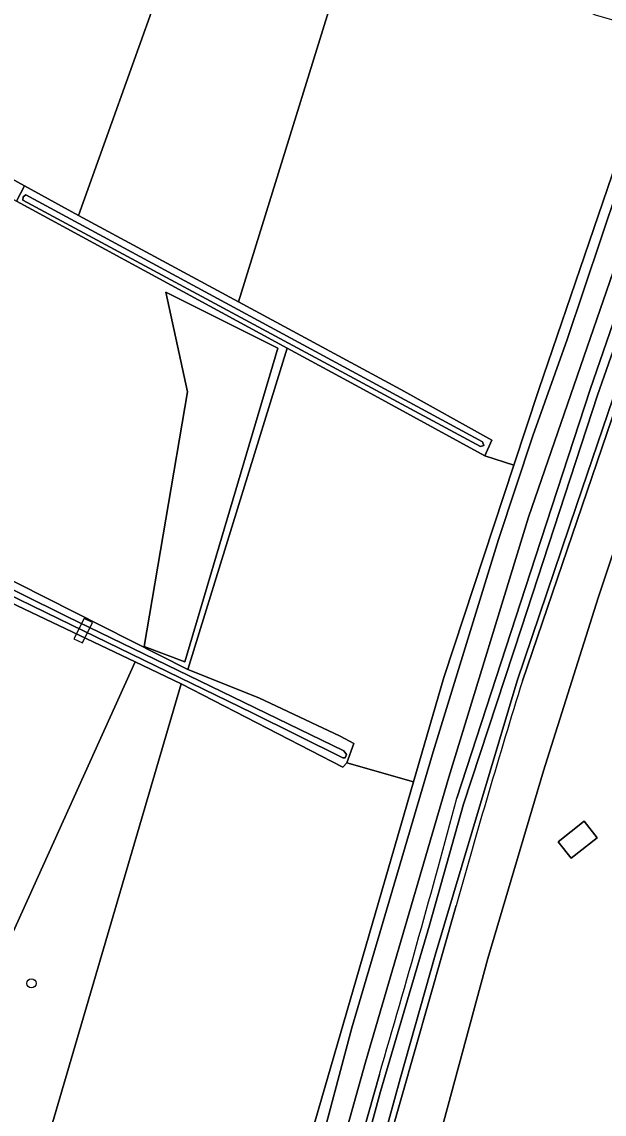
# Model space of a CAD drawing. Extents: x 159626 to 160723, y 388173 to 389416.
# Drawn here: x 159834.4 to 159896.2, y 388673.2 to 388789 of the extents above; entities that cross this region are included whole.
import ezdxf

# ---------------------------------------------------------------- set-up
doc = ezdxf.new("R2010")
doc.units = 0
for name, color, linetype in [('IMGEO_Boom', 7, 'Continuous'), ('IMGEO_Dek', 7, 'Continuous'), ('IMGEO_Erf', 7, 'Continuous'), ('IMGEO_Grasland_agrarisch', 7, 'Continuous'), ('IMGEO_Grasland_overig', 7, 'Continuous'), ('IMGEO_Groenvoorziening', 7, 'Continuous'), ('IMGEO_Hek', 7, 'Continuous'), ('IMGEO_Loofbos', 7, 'Continuous'), ('IMGEO_Oever', 7, 'Continuous'), ('IMGEO_Pand', 7, 'Continuous'), ('IMGEO_Rijbaan_lokaal_onverhard', 7, 'Continuous'), ('IMGEO_Struiken', 7, 'Continuous'), ('IMGEO_Voetpad_gesloten', 7, 'Continuous'), ('IMGEO_Waterloop', 7, 'Continuous')]:
    doc.layers.add(name, color=color, linetype=linetype)

msp = doc.modelspace()

# ---------------------------------------------------------------- linework, layer by layer
at = {"layer": 'IMGEO_Boom'}
msp.add_circle((159835.46, 388687.03), 0.489, dxfattribs=at)
at = {"layer": 'IMGEO_Dek'}
msp.add_lwpolyline([(159840.86, 388723.13), (159841.92, 388725.3), (159841.04, 388725.74), (159839.95, 388723.57)], close=True, dxfattribs=at)
at = {"layer": 'IMGEO_Erf'}
msp.add_lwpolyline([(159961.6, 388759.24), (159950.19, 388766), (159948.01, 388767.3), (159911.9, 388788.69), (159915.03, 388783.29), (159907.89, 388763.96), (159901.61, 388745.97), (159895.58, 388727.93), (159889.79, 388709.57), (159883.86, 388689.67), (159871.86, 388645.22), (159877.74, 388640.17), (159879.85, 388642.6), (159883.15, 388639.75), (159881.05, 388637.32), (159906.1, 388615.83), (159913.35, 388614.02), (159930.85, 388627.84)], dxfattribs=at)
msp.add_lwpolyline([(159892.71, 388700.3), (159891.33, 388702.05), (159894.1, 388704.24), (159895.48, 388702.48)], close=True, dxfattribs=at)
at = {"layer": 'IMGEO_Grasland_agrarisch'}
for points in [[(159831.48, 388773.38), (159834.72, 388771.6), (159840.44, 388768.47), (159851.89, 388800.46), (159855.7, 388809.49), (159818.48, 388826.57)], [(159827.96, 388732.48), (159852.04, 388720.33), (159862.6, 388754.41), (159833.87, 388770)], [(159831.82, 388688.81), (159846.45, 388721.13), (159830.23, 388728.85)]]:
    msp.add_lwpolyline(points, dxfattribs=at)
msp.add_lwpolyline([(159849.7, 388760.32), (159861.6, 388754.4), (159851.72, 388721.13), (159847.43, 388722.77), (159852.02, 388749.78)], close=True, dxfattribs=at)
at = {"layer": 'IMGEO_Grasland_overig'}
for points in [[(159958.65, 388856.14), (159954.05, 388846.11), (159951.11, 388841.68), (159945.24, 388841.97), (159935.53, 388837.72), (159930.11, 388832.91), (159929.29, 388832.66), (159928.55, 388832.43), (159927.68, 388832.16), (159926.83, 388831.6), (159923.24, 388828.34), (159920.66, 388825.55), (159918.38, 388822.46), (159914.67, 388815.16), (159902.71, 388787.61), (159899.96, 388781.25), (159889.29, 388750), (159886.63, 388741.97), (159879.19, 388719.48), (159875.98, 388708.39), (159865.56, 388672.44)], [(159865.69, 388668.22), (159869.44, 388682.32), (159878.06, 388711.57), (159885.02, 388734.12), (159888.64, 388745.1), (159892.3, 388755.31), (159901.31, 388782.19), (159906.03, 388793.99), (159917.11, 388817.9), (159918.87, 388821.24), (159920.77, 388823.99), (159922.83, 388826.08), (159926.55, 388828.85), (159932.51, 388831.86), (159949.84, 388838.5)]]:
    msp.add_lwpolyline(points, dxfattribs=at)
msp.add_lwpolyline([(159834.72, 388771.6), (159831.48, 388773.38), (159830.61, 388771.77), (159833.87, 388770)], close=True, dxfattribs=at)
at = {"layer": 'IMGEO_Groenvoorziening'}
for points in [[(159950.63, 388833.35), (159964.64, 388822.05), (159989.34, 388802.79), (159989.6, 388803.39), (159989.43, 388803.53), (159957.72, 388828.24), (159951.59, 388833.8), (159949.83, 388834.64), (159947.09, 388835.06), (159940.19, 388832.82), (159931.36, 388828.75), (159926.31, 388825.85), (159923.15, 388822.78), (159921.58, 388820.89), (159920.17, 388818.7), (159917.32, 388812.95), (159910.93, 388798.62), (159906.12, 388787.47), (159900.96, 388773.45), (159888.2, 388736.46), (159879.74, 388708.89), (159870.91, 388678.67), (159866.35, 388662.37)], [(159880.58, 388706.68), (159888.92, 388732.26), (159894.73, 388750), (159903.06, 388774.19), (159909.49, 388790.62), (159916.17, 388806.23), (159921.69, 388818.37)], [(159871.8, 388643.6), (159905.32, 388614.87), (159906.1, 388615.83), (159881.05, 388637.32), (159880.89, 388637.13), (159877.58, 388639.99), (159877.74, 388640.17), (159871.86, 388645.22), (159883.86, 388689.67), (159889.79, 388709.57), (159895.58, 388727.93), (159901.61, 388745.97), (159907.89, 388763.96), (159915.03, 388783.29)], [(159906.19, 388773.02), (159898.08, 388750), (159887.54, 388719.1)], [(159880.5, 388695.27), (159873.25, 388669.84)], [(159868.85, 388664.88), (159872.37, 388677.38)]]:
    msp.add_lwpolyline(points, dxfattribs=at)
for centre, radius, start, end in [((160866.47, 388417.14), 1024.45, 162.85703, 164.24706), ((158736.87, 389011.29), 1183.58, 343.61289, 345.08637)]:
    msp.add_arc(centre, radius, start, end, dxfattribs=at)
at = {"layer": 'IMGEO_Hek'}
for points in [[(159902.71, 388787.61), (159899.96, 388781.25), (159889.29, 388750), (159886.63, 388741.97)], [(159886.63, 388741.97), (159879.19, 388719.48), (159875.98, 388708.39)], [(159875.98, 388708.39), (159865.56, 388672.44), (159859.08, 388648.38), (159854.63, 388628.36), (159853.05, 388623.91), (159849.45, 388625.08), (159845.51, 388626.87)]]:
    msp.add_lwpolyline(points, dxfattribs=at)
at = {"layer": 'IMGEO_Loofbos'}
for points in [[(159899.96, 388781.25), (159902.71, 388787.61), (159897.99, 388789.88), (159897.51, 388789.08), (159895.31, 388789.71), (159885.71, 388794.37), (159881.61, 388796.81), (159870.78, 388802.32), (159870.75, 388802.33), (159857.42, 388759.3), (159874.64, 388750), (159884.3, 388744.63), (159883.54, 388742.99), (159886.63, 388741.97), (159889.29, 388750)], [(159879.19, 388719.48), (159886.63, 388741.97), (159883.54, 388742.99), (159870.69, 388750), (159862.6, 388754.41), (159852.04, 388720.33), (159859.59, 388717.32), (159868.19, 388713.26), (159869.66, 388712.47), (159868.93, 388710.43), (159875.98, 388708.39)], [(159851.34, 388718.8), (159828.83, 388642.09), (159827.83, 388638.7), (159852.44, 388626.09), (159851.95, 388624.94), (159845.94, 388627.84), (159845.51, 388626.87), (159849.45, 388625.08), (159853.05, 388623.91), (159854.63, 388628.36), (159859.08, 388648.38), (159865.56, 388672.44), (159875.98, 388708.39), (159868.93, 388710.43), (159868.49, 388709.96)]]:
    msp.add_lwpolyline(points, close=True, dxfattribs=at)
at = {"layer": 'IMGEO_Oever'}
for points in [[(159921.69, 388818.37), (159916.17, 388806.23), (159909.49, 388790.62), (159903.06, 388774.19), (159894.73, 388750), (159888.92, 388732.26), (159880.58, 388706.68)], [(159866.05, 388649.89), (159868.92, 388662.42), (159872.48, 388675.57), (159877.69, 388693.21), (159881.29, 388706.03), (159887.45, 388724.73), (159895.49, 388749.41), (159903.79, 388772.98), (159907.81, 388784.44), (159914.47, 388800.21), (159922.02, 388816.8)], [(159911.9, 388788.69), (159911.47, 388788.93), (159903.8, 388768.65), (159893.29, 388737.72), (159887, 388719.12), (159878.3, 388690.01), (159874.58, 388676.91), (159867.97, 388652.79), (159867.25, 388649.68)], [(159887.54, 388719.1), (159898.08, 388750), (159906.19, 388773.02)], [(159830.23, 388728.85), (159846.45, 388721.13), (159851.34, 388718.8), (159868.49, 388709.96), (159868.93, 388710.43), (159869.66, 388712.47), (159868.19, 388713.26), (159859.59, 388717.32), (159852.04, 388720.33), (159827.96, 388732.48)], [(159873.25, 388669.84), (159880.5, 388695.27)], [(159872.37, 388677.38), (159868.85, 388664.88), (159864.96, 388649.18), (159866.29, 388648.98), (159867.79, 388648.75)]]:
    msp.add_lwpolyline(points, dxfattribs=at)
for points in [[(159840.44, 388768.47), (159834.72, 388771.6), (159833.87, 388770), (159862.6, 388754.41), (159870.69, 388750), (159883.54, 388742.99), (159884.3, 388744.63), (159874.64, 388750), (159857.42, 388759.3)], [(159883.32, 388744.45), (159883.43, 388744.08), (159883.09, 388743.96), (159834.54, 388770.09), (159834.58, 388770.46), (159834.85, 388770.66)], [(159780.48, 388754.44), (159787.46, 388751.48), (159804.79, 388743.02), (159839.2, 388725.94), (159868.61, 388711.69), (159868.88, 388711.31), (159868.74, 388710.93), (159868.48, 388710.95), (159858.88, 388715.72), (159838.36, 388725.69), (159815.77, 388736.68), (159793.43, 388747.75), (159787.13, 388750.83), (159771.79, 388757.49), (159771.68, 388757.81), (159771.68, 388758.04), (159771.78, 388758.13), (159772.02, 388758.21)]]:
    msp.add_lwpolyline(points, close=True, dxfattribs=at)
for centre, radius, start, end in [((160866.47, 388417.14), 1024.45, 162.85703, 164.24706), ((158736.87, 389011.29), 1183.58, 343.61289, 345.08637)]:
    msp.add_arc(centre, radius, start, end, dxfattribs=at)
at = {"layer": 'IMGEO_Pand'}
msp.add_lwpolyline([(159892.71, 388700.3), (159895.48, 388702.48), (159894.1, 388704.24), (159891.33, 388702.05)], close=True, dxfattribs=at)
at = {"layer": 'IMGEO_Rijbaan_lokaal_onverhard'}
for points in [[(159958.66, 388853.66), (159952.97, 388841.95), (159949.84, 388838.5), (159932.51, 388831.86), (159926.55, 388828.85), (159922.83, 388826.08), (159920.77, 388823.99), (159918.87, 388821.24), (159917.11, 388817.9), (159906.03, 388793.99), (159901.31, 388782.19), (159892.3, 388755.31), (159888.64, 388745.1), (159885.02, 388734.12), (159878.06, 388711.57), (159869.44, 388682.32), (159865.69, 388668.22)], [(159866.35, 388662.37), (159870.91, 388678.67), (159879.74, 388708.89), (159888.2, 388736.46), (159900.96, 388773.45), (159906.12, 388787.47), (159910.93, 388798.62), (159917.32, 388812.95), (159920.17, 388818.7), (159921.58, 388820.89), (159923.15, 388822.78), (159926.31, 388825.85), (159931.36, 388828.75), (159940.19, 388832.82), (159947.09, 388835.06), (159949.83, 388834.64), (159951.59, 388833.8), (159957.72, 388828.24), (159989.43, 388803.53)]]:
    msp.add_lwpolyline(points, dxfattribs=at)
at = {"layer": 'IMGEO_Struiken'}
for points in [[(159870.75, 388802.33), (159855.7, 388809.49), (159851.89, 388800.46), (159840.44, 388768.47), (159857.42, 388759.3)], [(159849.7, 388760.32), (159852.02, 388749.78), (159847.43, 388722.77), (159851.72, 388721.13), (159861.6, 388754.4)], [(159851.34, 388718.8), (159846.45, 388721.13), (159831.82, 388688.81), (159830.04, 388679.64), (159829.24, 388679.87), (159823.32, 388644.91), (159827.87, 388642.58), (159828.83, 388642.09)]]:
    msp.add_lwpolyline(points, close=True, dxfattribs=at)
at = {"layer": 'IMGEO_Voetpad_gesloten'}
msp.add_lwpolyline([(159840.86, 388723.13), (159841.92, 388725.3), (159841.04, 388725.74), (159839.95, 388723.57)], close=True, dxfattribs=at)
at = {"layer": 'IMGEO_Waterloop'}
for points in [[(159874.58, 388676.91), (159878.3, 388690.01), (159887, 388719.12), (159893.29, 388737.72), (159903.8, 388768.65), (159911.47, 388788.93), (159911.85, 388789.92), (159912.26, 388790.85), (159920.68, 388809.9), (159922.79, 388814.81), (159923.66, 388816.53), (159925.28, 388819.24)], [(159922.02, 388816.8), (159914.47, 388800.21), (159907.81, 388784.44), (159903.79, 388772.98), (159895.49, 388749.41), (159887.45, 388724.73), (159881.29, 388706.03), (159877.69, 388693.21), (159872.48, 388675.57), (159868.92, 388662.42), (159866.05, 388649.89)], [(159867.25, 388649.68), (159867.97, 388652.79), (159874.58, 388676.91)]]:
    msp.add_lwpolyline(points, dxfattribs=at)
for points in [[(159834.85, 388770.66), (159834.58, 388770.46), (159834.54, 388770.09), (159883.09, 388743.96), (159883.43, 388744.08), (159883.32, 388744.45)], [(159804.79, 388743.02), (159787.46, 388751.48), (159780.48, 388754.44), (159772.02, 388758.21), (159771.78, 388758.13), (159771.68, 388758.04), (159771.68, 388757.81), (159771.79, 388757.49), (159787.13, 388750.83), (159793.43, 388747.75), (159815.77, 388736.68), (159838.36, 388725.69), (159858.88, 388715.72), (159868.48, 388710.95), (159868.74, 388710.93), (159868.88, 388711.31), (159868.61, 388711.69), (159839.2, 388725.94)]]:
    msp.add_lwpolyline(points, close=True, dxfattribs=at)

doc.saveas('drawing.dxf')
